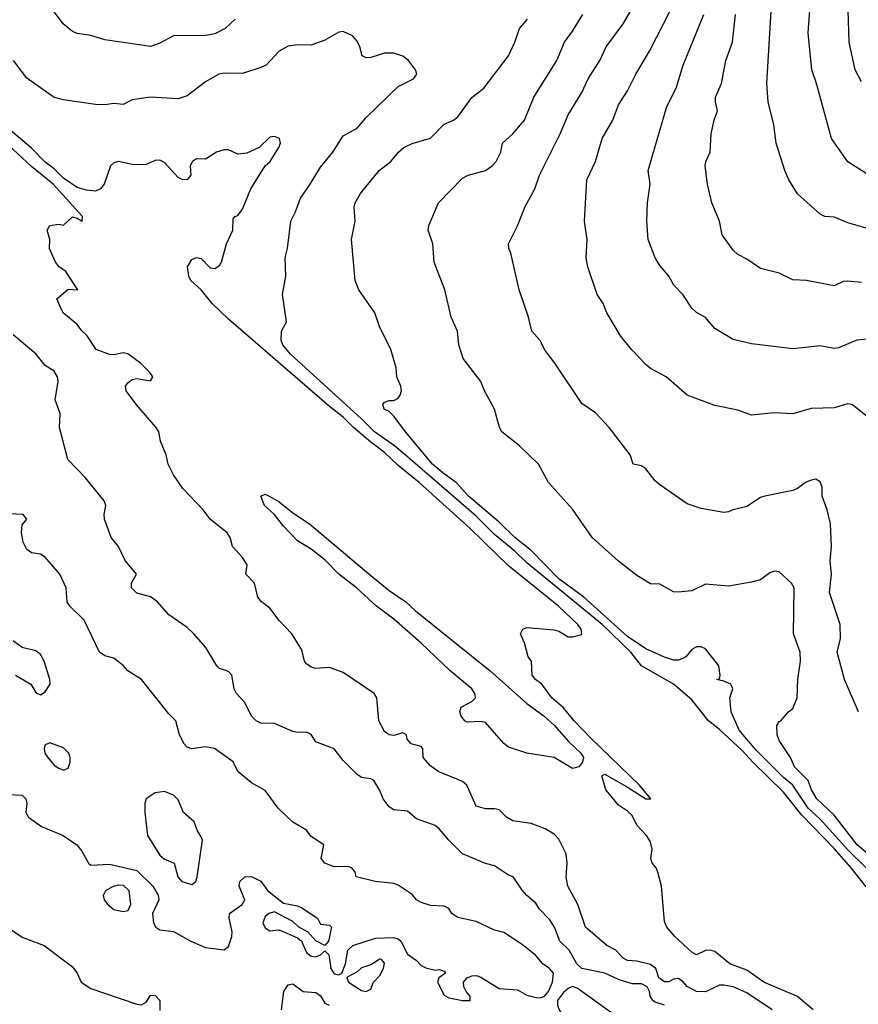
# Model space of a CAD drawing. Header units: metres. Extents: x -46681 to -43747, y -240911 to -237677.
# Tile 1015 of 1056: x -43973 to -43881, y -238518 to -238411. Entities that reach past the tile are written whole.
import ezdxf

# ---------------------------------------------------------------- set-up
doc = ezdxf.new("R2010")
doc.units = ezdxf.units.M
doc.layers.add('CONTOUR_INDEX', color=1, linetype='Continuous')
doc.layers.add('CONTOUR_INTER', color=3, linetype='Continuous')

msp = doc.modelspace()

# ---------------------------------------------------------------- linework, layer by layer
at = {"layer": 'CONTOUR_INDEX'}
for points, elevation in [([(-43949.38, -238411.02), (-43950.48, -238412.02), (-43951.6, -238412.62), (-43952.6, -238412.8), (-43956.1, -238412.84), (-43957.6, -238413.63), (-43958.6, -238413.98), (-43963.6, -238413.26), (-43965.1, -238412.8), (-43966.6, -238412.59), (-43967.1, -238412.35), (-43968.15, -238411.52), (-43969.64, -238409.52)], 65), ([(-43880.6, -238503.52), (-43882.6, -238501.58), (-43885.6, -238498.22), (-43886.93, -238497.02), (-43888.59, -238494.52), (-43889.6, -238493.69), (-43892.6, -238490.72), (-43894.45, -238488.52), (-43895.32, -238486.52), (-43895.46, -238485.02), (-43895.14, -238484.02), (-43895.34, -238483.52), (-43896.1, -238483.19), (-43896.92, -238483.02), (-43896.6, -238482.95), (-43896.51, -238482.52), (-43896.66, -238481.52), (-43898.1, -238479.68), (-43898.6, -238479.45), (-43899.1, -238479.45), (-43899.6, -238479.75), (-43900.24, -238480.52), (-43900.6, -238480.73), (-43901.1, -238480.89), (-43901.6, -238480.88), (-43902.6, -238480.58), (-43904.6, -238479.68), (-43906.6, -238478.33), (-43911.37, -238474.02), (-43914.09, -238472.02), (-43917.1, -238468.94), (-43918.88, -238467.52), (-43920.6, -238465.87), (-43923.95, -238463.02), (-43925.31, -238461.52), (-43926.72, -238460.52), (-43927.86, -238459.52), (-43930.81, -238456.02), (-43932.1, -238454.28), (-43932.6, -238453.78), (-43933.14, -238453.52), (-43933.27, -238453.02), (-43933.1, -238452.77), (-43932.6, -238452.59), (-43932.1, -238452.58), (-43931.6, -238452.35), (-43931.38, -238452.02), (-43931.27, -238451.52), (-43931.34, -238451.02), (-43931.75, -238450.02), (-43931.84, -238449.02), (-43932.4, -238447.02), (-43933.65, -238444.52), (-43934.15, -238443.02), (-43935.89, -238440.52), (-43936.3, -238439.52), (-43936.69, -238435.02), (-43936.32, -238433.02), (-43936.42, -238431.52), (-43936.31, -238431.02), (-43935.72, -238430.02), (-43933.69, -238427.52), (-43932.42, -238426.52), (-43931.58, -238425.52), (-43930.99, -238425.02), (-43930.1, -238424.56), (-43928.1, -238423.99), (-43926.6, -238422.45), (-43925.6, -238422.04), (-43925.1, -238421.66), (-43923.6, -238419.56), (-43922.28, -238418.52), (-43919.6, -238415.02), (-43918.89, -238413.52), (-43918.39, -238412.02), (-43917.53, -238411.02)], 65), ([(-43881.1, -238439.72), (-43882.6, -238439.56), (-43883.1, -238439.63), (-43884.1, -238440.09), (-43887.1, -238439.5), (-43888.6, -238439.45), (-43890.1, -238438.72), (-43892.1, -238438.21), (-43893.6, -238437.18), (-43894.6, -238436.66), (-43895.1, -238436.21), (-43896.28, -238434.52), (-43896.57, -238433.02), (-43897.43, -238431.02), (-43897.88, -238429.02), (-43898.14, -238427.02), (-43898.08, -238426.52), (-43897.61, -238425.52), (-43897.5, -238423.52), (-43897.18, -238422.02), (-43896.81, -238421.02), (-43897.03, -238420.02), (-43897.02, -238419.52), (-43896.37, -238418.02), (-43895.88, -238415.52), (-43895.18, -238413.52), (-43894.85, -238410.52)], 70), ([(-43974.1, -238495.53), (-43972.6, -238495.63), (-43972.21, -238496.02), (-43972.11, -238496.52), (-43972.19, -238497.52), (-43971.91, -238498.02), (-43970.51, -238499.02), (-43968.14, -238500.02), (-43966.65, -238501.02), (-43966.1, -238501.71), (-43965.36, -238503.02), (-43965.1, -238503.25), (-43963.1, -238503.15), (-43960.1, -238503.82), (-43958.36, -238505.52), (-43957.79, -238506.52), (-43957.71, -238507.02), (-43958.4, -238508.52), (-43958.29, -238509.52), (-43958.04, -238510.02), (-43957.6, -238510.28), (-43956.1, -238510.47), (-43954.2, -238511.52), (-43952.6, -238512.22), (-43950.6, -238512.47), (-43950.1, -238512.1), (-43949.74, -238511.02), (-43949.72, -238510.52), (-43950.02, -238509.02), (-43950, -238508.52), (-43948.61, -238507.52), (-43948.33, -238507.02), (-43948.96, -238505.52), (-43948.89, -238505.02), (-43948.34, -238504.52), (-43947.6, -238504.5), (-43946.6, -238504.98), (-43945.86, -238506.02), (-43944.1, -238507.38), (-43942.6, -238507.68), (-43942.1, -238507.91), (-43940.41, -238509.02), (-43940.1, -238509.68), (-43939.1, -238509.79), (-43938.89, -238510.02), (-43939.21, -238511.52), (-43939.6, -238512.02), (-43940.6, -238511.48), (-43941.47, -238510.52), (-43942.43, -238510.02), (-43943.1, -238509.4), (-43945.1, -238508.35), (-43945.7, -238508.52), (-43946.1, -238508.83), (-43946.35, -238509.52), (-43946.1, -238510.07), (-43945.6, -238510.4), (-43944.6, -238510.28), (-43942.6, -238511.18), (-43942.17, -238511.52), (-43941.6, -238512.78), (-43941.1, -238513.18), (-43940.6, -238513.24), (-43940.08, -238513.02), (-43939.6, -238512.58), (-43939.16, -238513.02), (-43938.97, -238514.52), (-43938.6, -238515.1), (-43938.1, -238515.21), (-43937.76, -238515.02), (-43937.36, -238514.02), (-43937.09, -238512.52), (-43936.56, -238512.02), (-43934.1, -238511.22), (-43932.1, -238511.14), (-43931.6, -238511.28), (-43931.32, -238511.52), (-43930.6, -238512.96), (-43929.6, -238513.63), (-43929.1, -238514.18), (-43928.6, -238514.45), (-43927.6, -238514.69), (-43927.1, -238514.64), (-43926.6, -238514.82), (-43926.47, -238515.02), (-43927.19, -238515.52), (-43927.34, -238516.02), (-43926.6, -238517.43), (-43926.1, -238517.72), (-43924.6, -238518.02), (-43923.76, -238518.02), (-43923.75, -238517.52), (-43924.22, -238517.02), (-43924.44, -238516.52), (-43924.49, -238516.02), (-43924.1, -238515.54), (-43923.6, -238515.3), (-43923.1, -238515.28), (-43922.6, -238515.45), (-43920.6, -238516.69), (-43918.6, -238516.85), (-43917.6, -238517.41), (-43916.6, -238517.67), (-43916.1, -238517.71), (-43915.67, -238517.52), (-43915.22, -238517.02), (-43914.8, -238516.02), (-43914.69, -238515.02), (-43915.12, -238514.52), (-43915.83, -238514.02), (-43916.6, -238513.09), (-43918.1, -238511.88), (-43920.1, -238510.58), (-43921.1, -238510.33), (-43923.1, -238509.38), (-43925.1, -238508.95), (-43925.75, -238508.52), (-43926.1, -238507.97), (-43926.6, -238507.71), (-43928.1, -238507.63), (-43929.1, -238507.31), (-43929.6, -238507.02), (-43930.1, -238506.44), (-43931.6, -238505.42), (-43932.1, -238505.26), (-43934.12, -238505.02), (-43936.21, -238504.52), (-43936.3, -238504.02), (-43936.67, -238503.52), (-43937.1, -238503.38), (-43938.6, -238503.44), (-43939.6, -238503.04), (-43940.02, -238502.52), (-43939.72, -238501.02), (-43941.1, -238500.11), (-43941.6, -238499.43), (-43943.1, -238498.55), (-43944.69, -238497.02), (-43946.1, -238495.12), (-43947.6, -238494.27), (-43949.1, -238493.02), (-43949.6, -238491.99), (-43951.63, -238490.52), (-43952.6, -238490.34), (-43954.1, -238490.56), (-43954.6, -238490.38), (-43954.94, -238490.02), (-43955.46, -238489.02), (-43955.84, -238487.52), (-43956.6, -238486.76), (-43959.59, -238483.02), (-43961.1, -238482.07), (-43961.6, -238481.47), (-43962.6, -238480.67), (-43963.6, -238480.43), (-43964.19, -238480.02), (-43965.85, -238476.52), (-43967.42, -238475.02), (-43967.71, -238474.52), (-43967.79, -238473.02), (-43968.48, -238471.52), (-43970.1, -238469.65), (-43970.6, -238469.34), (-43971.6, -238469.18), (-43972.1, -238468.83), (-43972.49, -238468.02), (-43972.69, -238467.02), (-43972.6, -238466.14), (-43972.1, -238465.52), (-43972.48, -238465.02), (-43974.1, -238464.93)], 60), ([(-43933.6, -238513.48), (-43934.6, -238514.13), (-43935.6, -238514.43), (-43936.1, -238514.87), (-43937.1, -238515.42), (-43937.2, -238515.52), (-43937.03, -238516.02), (-43935.6, -238516.91), (-43935.1, -238517.02), (-43934.6, -238516.75), (-43934.32, -238516.02), (-43933.6, -238515.29), (-43933.2, -238514.52), (-43933.1, -238513.94), (-43933.43, -238513.52), (-43933.6, -238513.48)], 60), ([(-43912.6, -238516.49), (-43913.1, -238516.68), (-43913.6, -238517.12), (-43914.24, -238518.02), (-43914.26, -238518.52), (-43914.06, -238519.02), (-43913.41, -238520.02), (-43912.6, -238520.67), (-43911.1, -238520.83), (-43909.1, -238521.92), (-43908.49, -238522.02), (-43908.15, -238521.52), (-43907.8, -238520.52), (-43907.81, -238520.02), (-43908.12, -238519.52), (-43912.1, -238516.65), (-43912.6, -238516.49)], 60)]:
    msp.add_lwpolyline(points, dxfattribs=dict(at, elevation=elevation))
at = {"layer": 'CONTOUR_INTER'}
for points, elevation in [([(-43879.6, -238428.46), (-43882.6, -238426.56), (-43884.39, -238424.02), (-43886.01, -238418.02), (-43886.53, -238416.52), (-43886.93, -238412.52), (-43886.61, -238408.02)], 72), ([(-43880.6, -238454.26), (-43882.1, -238453.06), (-43882.6, -238452.95), (-43884.1, -238453.37), (-43886.6, -238453.46), (-43888.6, -238454.03), (-43890.6, -238453.93), (-43893.1, -238454.19), (-43894.6, -238453.64), (-43897.1, -238453.15), (-43900.1, -238452.02), (-43902.39, -238450.02), (-43904.1, -238449.09), (-43904.6, -238448.65), (-43906.19, -238447.02), (-43907.37, -238445.52), (-43908.88, -238443.02), (-43909.26, -238442.02), (-43909.91, -238441.02), (-43910.95, -238438.02), (-43911.11, -238437.02), (-43911, -238435.02), (-43911.3, -238433.02), (-43911.06, -238428.52), (-43910.09, -238426.52), (-43909.36, -238424.02), (-43908.21, -238422.02), (-43907.6, -238420.37), (-43906.6, -238418.82), (-43905.72, -238417.02), (-43904.2, -238414.52), (-43901.15, -238408.52)], 68), ([(-43881.42, -238486.52), (-43882.97, -238483.02), (-43883.76, -238480.02), (-43883.38, -238478.52), (-43883.43, -238477.02), (-43884.58, -238473.52), (-43884.37, -238471.52), (-43884.53, -238470.02), (-43884.39, -238468.52), (-43884.49, -238466.02), (-43884.85, -238464.52), (-43885.38, -238463.02), (-43885.38, -238462.02), (-43885.6, -238461.44), (-43886.1, -238461.15), (-43886.6, -238461.26), (-43887.23, -238461.52), (-43888.1, -238462.18), (-43888.6, -238462.4), (-43891.66, -238463.02), (-43892.1, -238463.17), (-43893.6, -238464.14), (-43895.1, -238464.51), (-43895.6, -238464.74), (-43896.1, -238464.79), (-43898.6, -238464.36), (-43900.1, -238463.87), (-43903.1, -238461.8), (-43903.6, -238461.36), (-43904.6, -238460.04), (-43905.1, -238459.71), (-43906.01, -238459.52), (-43906.32, -238458.52), (-43908.6, -238455.52), (-43910.1, -238453.95), (-43911.6, -238452.93), (-43914.52, -238448.52), (-43915.6, -238447.13), (-43916.19, -238446.02), (-43917.06, -238445.02), (-43917.39, -238443.52), (-43918.44, -238440.52), (-43919.34, -238436.52), (-43919.55, -238436.02), (-43919.58, -238435.52), (-43918.6, -238433.53), (-43917.8, -238431.52), (-43916.7, -238429.52), (-43916.22, -238428.02), (-43913.95, -238423.52), (-43913.1, -238421.44), (-43911.61, -238419.02), (-43910.89, -238417.52), (-43909.62, -238415.52), (-43908.95, -238414.02), (-43907.1, -238411.52), (-43906.22, -238410.02)], 67), ([(-43880.6, -238433.81), (-43882.6, -238433.21), (-43884.1, -238432.61), (-43885.1, -238432.53), (-43885.6, -238432.27), (-43888.1, -238430.07), (-43889.03, -238428.52), (-43889.46, -238427.52), (-43890.42, -238424.52), (-43890.66, -238422.52), (-43891.29, -238420.02), (-43891.43, -238418.02), (-43890.93, -238409.52)], 71), ([(-43881.1, -238417.86), (-43881.79, -238416.52), (-43882.47, -238413.52), (-43882.55, -238410.02)], 73), ([(-43880.6, -238501.86), (-43881.57, -238501.02), (-43884.1, -238497.78), (-43885.97, -238496.02), (-43886.54, -238495.02), (-43886.91, -238494.02), (-43888.4, -238492.52), (-43888.86, -238491.52), (-43890.1, -238489.66), (-43890.29, -238489.02), (-43890.33, -238488.02), (-43890.1, -238487.57), (-43889.89, -238487.52), (-43889.06, -238486.52), (-43888.6, -238486.16), (-43888.13, -238485.02), (-43888.05, -238483.02), (-43887.75, -238481.02), (-43887.78, -238480.02), (-43888.52, -238478.02), (-43888.43, -238473.02), (-43888.73, -238472.52), (-43890.1, -238471.26), (-43890.6, -238471.19), (-43891.1, -238471.38), (-43892.1, -238472.13), (-43893.1, -238472.4), (-43895.6, -238472.82), (-43898.1, -238472.6), (-43899.6, -238473.33), (-43901.1, -238473.49), (-43901.6, -238473.46), (-43903.1, -238472.62), (-43904.1, -238472.56), (-43905.6, -238471.66), (-43907.6, -238470.12), (-43910.45, -238467.52), (-43912.6, -238464.45), (-43915.23, -238461.52), (-43916.31, -238459.52), (-43918.38, -238457.52), (-43920.3, -238456.02), (-43920.58, -238455.52), (-43921.1, -238453.52), (-43922.21, -238451.52), (-43922.61, -238450.52), (-43924.54, -238448.02), (-43925, -238446.52), (-43925.15, -238445.02), (-43925.85, -238443.52), (-43926.54, -238440.52), (-43927.7, -238437.52), (-43927.85, -238435.52), (-43928.33, -238434.02), (-43928.29, -238433.52), (-43927.23, -238431.02), (-43924.6, -238428.34), (-43924, -238428.02), (-43922.1, -238427.51), (-43921.36, -238427.02), (-43920.95, -238426.52), (-43920.43, -238425.52), (-43920.24, -238424.52), (-43919.1, -238423.5), (-43917.85, -238422.02), (-43916.81, -238419.52), (-43914.32, -238415.52), (-43913.5, -238413.52), (-43912.6, -238412.32), (-43911.49, -238410.52)], 66), ([(-43880.1, -238445.86), (-43881.61, -238446.02), (-43883.6, -238446.84), (-43884.1, -238446.93), (-43885.6, -238446.61), (-43888.6, -238446.97), (-43893.1, -238446.42), (-43895.1, -238445.93), (-43897.1, -238444.75), (-43898.1, -238443.55), (-43899.1, -238442.98), (-43899.6, -238442.53), (-43900.58, -238441.02), (-43901.57, -238440.02), (-43902.11, -238439.02), (-43903.1, -238437.87), (-43903.6, -238437.02), (-43904.38, -238435.02), (-43904.52, -238433.02), (-43904.42, -238431.02), (-43904.15, -238429.02), (-43904.37, -238427.52), (-43902.32, -238420.52), (-43901.32, -238418.52), (-43900.55, -238416.02), (-43898.29, -238410.52)], 69), ([(-43880.6, -238505.61), (-43882.24, -238503.52), (-43884.1, -238501.43), (-43887.6, -238497.81), (-43889.6, -238495.28), (-43892.96, -238492.02), (-43894.1, -238490.74), (-43896.6, -238488.44), (-43897.78, -238487.52), (-43899.6, -238485.24), (-43901.61, -238483.52), (-43905.1, -238481.5), (-43906.27, -238480.02), (-43909.39, -238477.02), (-43917.6, -238470.29), (-43918.9, -238469.02), (-43921.1, -238467.19), (-43923.1, -238465.19), (-43930.6, -238458.72), (-43932.02, -238457.52), (-43934.19, -238456.02), (-43935.6, -238454.58), (-43943.36, -238447.52), (-43944.2, -238446.52), (-43944.38, -238446.02), (-43944.34, -238445.02), (-43943.79, -238444.02), (-43944.22, -238441.02), (-43943.87, -238439.02), (-43943.94, -238437.02), (-43943.69, -238436.02), (-43943.3, -238433.02), (-43942.79, -238432.02), (-43942.27, -238430.52), (-43941.2, -238429.02), (-43940.1, -238427.15), (-43938.73, -238425.52), (-43937.6, -238423.75), (-43936.1, -238422.91), (-43935.1, -238421.75), (-43931.6, -238418.36), (-43929.95, -238417.52), (-43929.58, -238417.02), (-43929.71, -238416.52), (-43930.5, -238415.52), (-43931.1, -238415.05), (-43932.1, -238414.72), (-43933.1, -238414.73), (-43934.6, -238415.21), (-43935.1, -238415.24), (-43935.53, -238415.02), (-43935.79, -238414.02), (-43936.1, -238413.42), (-43936.6, -238412.84), (-43937.6, -238412.35), (-43938.1, -238412.42), (-43939.6, -238413.3), (-43941.1, -238413.86), (-43942.6, -238413.81), (-43943.6, -238413.94), (-43944.57, -238414.52), (-43946.01, -238416.02), (-43946.6, -238416.3), (-43948.6, -238416.94), (-43950.6, -238416.9), (-43951.17, -238417.02), (-43952.6, -238417.85), (-43954.6, -238419.37), (-43955.6, -238419.71), (-43958.6, -238419.51), (-43960.6, -238419.8), (-43961.6, -238420.32), (-43962.6, -238420.19), (-43963.6, -238420.36), (-43964.6, -238420.3), (-43968.1, -238419.82), (-43969.1, -238419.54), (-43972.1, -238417.44), (-43973.54, -238415.52)], 64), ([(-43886.36, -238519.02), (-43888.1, -238517.55), (-43891.76, -238516.02), (-43893.6, -238514.68), (-43895.47, -238514.02), (-43897.1, -238512.67), (-43897.6, -238512.51), (-43898.1, -238512.55), (-43899.1, -238513.04), (-43899.6, -238512.74), (-43901.47, -238511.02), (-43902.31, -238510.02), (-43902.6, -238509.38), (-43902.91, -238505.52), (-43903.3, -238504.02), (-43903.5, -238503.52), (-43903.92, -238503.02), (-43904.08, -238502.52), (-43903.92, -238501.52), (-43904.1, -238500.71), (-43904.54, -238500.02), (-43905.6, -238498.88), (-43906.1, -238497.85), (-43906.6, -238497.36), (-43907.6, -238496.71), (-43908.59, -238495.52), (-43908.96, -238495.02), (-43909.43, -238493.52), (-43909.1, -238493.33), (-43906.6, -238494.73), (-43904.6, -238496.03), (-43904.09, -238496.02), (-43905.31, -238494.52), (-43910.6, -238489.39), (-43912.42, -238487.52), (-43913.6, -238486.1), (-43914.86, -238485.02), (-43915.96, -238483.52), (-43916.66, -238483.02), (-43917, -238482.52), (-43917.09, -238481.02), (-43917.43, -238480.52), (-43917.84, -238479.02), (-43918.29, -238478.02), (-43918.01, -238477.52), (-43917.6, -238477.33), (-43914.6, -238477.6), (-43914.1, -238477.73), (-43913.1, -238478.37), (-43912.6, -238478.37), (-43911.6, -238478.1), (-43911.65, -238477.52), (-43912.03, -238477.02), (-43914.14, -238475.02), (-43919.6, -238470.61), (-43923.82, -238466.52), (-43929.34, -238461.52), (-43931.6, -238459.68), (-43933.1, -238458.24), (-43934.6, -238457.14), (-43936.49, -238455.52), (-43937.6, -238454.39), (-43939.1, -238453.25), (-43950.1, -238443.73), (-43951.88, -238442.02), (-43953.08, -238440.52), (-43954.2, -238439.52), (-43954.44, -238439.02), (-43954.59, -238438.02), (-43954.1, -238437.22), (-43953.6, -238436.99), (-43953.1, -238437.12), (-43952.1, -238438.11), (-43951.6, -238438.18), (-43951.1, -238437.88), (-43950.87, -238437.52), (-43950.34, -238435.52), (-43949.65, -238434.02), (-43949.6, -238432.79), (-43949.42, -238432.52), (-43949.1, -238432.43), (-43948.6, -238431.72), (-43947.68, -238429.52), (-43946.13, -238427.02), (-43945.57, -238426.52), (-43944.61, -238425.02), (-43944.45, -238424.52), (-43944.54, -238424.02), (-43945.1, -238423.79), (-43945.6, -238423.86), (-43946.78, -238425.02), (-43948.1, -238425.64), (-43949.1, -238425.72), (-43950.1, -238425.27), (-43950.6, -238425.26), (-43951.42, -238425.52), (-43952.6, -238426.28), (-43953.6, -238426.23), (-43954.04, -238426.52), (-43954.29, -238427.02), (-43954.23, -238428.02), (-43954.6, -238428.5), (-43955.1, -238428.53), (-43955.6, -238428.26), (-43957.1, -238426.63), (-43957.6, -238426.38), (-43958.1, -238426.43), (-43959.1, -238426.87), (-43959.6, -238426.91), (-43960.6, -238426.84), (-43962.1, -238426.52), (-43962.6, -238426.69), (-43962.96, -238427.02), (-43963.66, -238429.02), (-43964.06, -238429.52), (-43964.6, -238429.78), (-43965.6, -238429.66), (-43966.6, -238429.35), (-43968.1, -238428.33), (-43969.1, -238427.33), (-43970.1, -238426.61), (-43971.6, -238425.07), (-43978.79, -238419.02)], 63), ([(-43890.84, -238519.02), (-43893.6, -238517.15), (-43895.1, -238516.51), (-43896.1, -238516.32), (-43896.6, -238516.32), (-43898.1, -238517.04), (-43899.1, -238517.01), (-43900.1, -238516.49), (-43900.6, -238515.93), (-43901.1, -238515.62), (-43901.6, -238515.69), (-43902.1, -238515.96), (-43902.6, -238515.95), (-43903.19, -238515.52), (-43903.53, -238514.52), (-43904.1, -238514.07), (-43905.6, -238513.73), (-43906.6, -238513.64), (-43907.1, -238513.4), (-43907.9, -238512.52), (-43908.87, -238512.02), (-43911.19, -238510.02), (-43912.04, -238507.52), (-43913.12, -238505.52), (-43913.29, -238504.52), (-43913.21, -238503.02), (-43913.29, -238502.02), (-43914.1, -238500.43), (-43914.6, -238499.88), (-43915.6, -238499.29), (-43917.1, -238498.72), (-43919.1, -238498.41), (-43919.82, -238498.02), (-43920.6, -238497.21), (-43921.1, -238497.09), (-43922.1, -238497.12), (-43923.1, -238496.82), (-43924.13, -238494.52), (-43924.6, -238494.13), (-43927.25, -238493.02), (-43928.1, -238492.41), (-43928.9, -238491.52), (-43928.94, -238490.52), (-43929.1, -238490.32), (-43930.19, -238490.02), (-43930.64, -238489.52), (-43930.69, -238489.02), (-43931.1, -238488.82), (-43932.1, -238489.1), (-43932.6, -238489.04), (-43933.1, -238488.66), (-43933.73, -238487.52), (-43933.95, -238485.02), (-43934.22, -238484.52), (-43937.6, -238482.26), (-43939.1, -238481.71), (-43940.6, -238481.82), (-43941.1, -238481.66), (-43941.6, -238481.3), (-43941.81, -238481.02), (-43942.1, -238479.77), (-43943.2, -238478.02), (-43944.6, -238476.59), (-43945.6, -238475.23), (-43946.5, -238474.52), (-43946.91, -238474.02), (-43947.28, -238472.52), (-43948.22, -238471.52), (-43948.07, -238470.52), (-43948.6, -238469.71), (-43949.66, -238468.52), (-43949.93, -238467.52), (-43950.24, -238467.02), (-43952.11, -238465.52), (-43952.87, -238464.52), (-43955.1, -238462.18), (-43956.1, -238460.69), (-43956.68, -238459.52), (-43956.92, -238458.52), (-43957.53, -238457.02), (-43957.72, -238456.02), (-43958, -238455.52), (-43960.1, -238453.1), (-43961.27, -238451.52), (-43961.34, -238451.02), (-43961.1, -238450.65), (-43960.6, -238450.31), (-43960.1, -238450.2), (-43958.6, -238450.45), (-43958.37, -238450.02), (-43958.69, -238449.52), (-43959.72, -238448.52), (-43961.1, -238447.49), (-43961.6, -238447.4), (-43962.6, -238447.6), (-43963.1, -238447.58), (-43964.53, -238447.02), (-43965.5, -238445.52), (-43966.1, -238444.99), (-43966.6, -238444.29), (-43968.1, -238443.05), (-43968.37, -238442.52), (-43968.83, -238441.52), (-43967.6, -238440.46), (-43966.54, -238440.52), (-43967.83, -238438.52), (-43968.58, -238438.02), (-43968.96, -238437.52), (-43969.61, -238436.02), (-43969.6, -238435.02), (-43969.89, -238434.02), (-43969.6, -238433.5), (-43968.6, -238433.36), (-43968.1, -238433.49), (-43967.1, -238432.58), (-43966.6, -238432.7), (-43966.05, -238433.02), (-43966.01, -238432.52), (-43969.22, -238429.02), (-43971.6, -238427.09), (-43974.6, -238424.26)], 62), ([(-43902.6, -238518.52), (-43903.6, -238518.2), (-43903.85, -238518.02), (-43904.14, -238517.52), (-43904.22, -238517.02), (-43904.48, -238516.52), (-43905.1, -238516.18), (-43906.1, -238516.19), (-43907.6, -238515.73), (-43909.1, -238515.03), (-43911.6, -238514.52), (-43912.15, -238514.02), (-43912.97, -238512.52), (-43914, -238511.52), (-43914.57, -238510.02), (-43915.1, -238509.21), (-43916.24, -238508.02), (-43916.6, -238507.38), (-43917.6, -238506.55), (-43918.1, -238505.97), (-43919.09, -238504.52), (-43919.6, -238504.35), (-43921.1, -238503.32), (-43922.1, -238503.08), (-43924.6, -238502.02), (-43926.1, -238500.52), (-43927.1, -238499.31), (-43927.6, -238498.92), (-43929.6, -238498.19), (-43930.6, -238497.36), (-43932.1, -238497.2), (-43932.6, -238496.89), (-43933.25, -238496.02), (-43933.6, -238495.09), (-43934.25, -238494.02), (-43934.6, -238493.84), (-43935.6, -238493.7), (-43936.1, -238493.36), (-43937.6, -238491.83), (-43938.6, -238490.58), (-43940.6, -238489.79), (-43941.1, -238489), (-43941.6, -238488.75), (-43942.6, -238488.79), (-43943.1, -238488.68), (-43945.1, -238487.79), (-43946.6, -238487.75), (-43947.1, -238487.52), (-43947.61, -238487.02), (-43948.32, -238485.52), (-43949.25, -238484.52), (-43949.48, -238484.02), (-43949.76, -238482.52), (-43950.1, -238482.12), (-43951.1, -238481.82), (-43951.4, -238481.52), (-43952.58, -238479.52), (-43953.88, -238478.02), (-43954.6, -238477.33), (-43956.6, -238475.94), (-43957.84, -238474.52), (-43958.6, -238473.99), (-43960.1, -238473.6), (-43960.7, -238473.02), (-43960.68, -238472.52), (-43960.15, -238471.52), (-43961.39, -238470.02), (-43962.09, -238468.52), (-43962.91, -238467.52), (-43963.61, -238465.52), (-43963.67, -238465.02), (-43963.47, -238464.02), (-43963.67, -238463.52), (-43965.7, -238461.02), (-43967.64, -238459.02), (-43968.52, -238455.52), (-43968.46, -238454.02), (-43969.02, -238452.52), (-43968.69, -238450.52), (-43968.76, -238450.02), (-43969.1, -238449.4), (-43970.1, -238448.78), (-43971.1, -238447.51), (-43973.6, -238445.43)], 61), ([(-43946.57, -238463.02), (-43946.1, -238462.8), (-43945.6, -238463.05), (-43944.6, -238463.63), (-43943.1, -238464.84), (-43941.29, -238466.02), (-43934.6, -238471.68), (-43932.6, -238473.29), (-43930.79, -238474.52), (-43929.72, -238475.52), (-43921.6, -238482.06), (-43917.6, -238485.63), (-43915.7, -238487.02), (-43914.57, -238488.02), (-43913.1, -238489.73), (-43911.7, -238491.02), (-43911.41, -238491.52), (-43911.52, -238492.02), (-43911.93, -238492.52), (-43912.6, -238492.7), (-43914.6, -238491.5), (-43917.6, -238491.05), (-43919.6, -238490.4), (-43920.1, -238489.99), (-43922.1, -238487.7), (-43922.6, -238487.59), (-43924.1, -238487.64), (-43924.33, -238487.52), (-43924.76, -238487.02), (-43924.89, -238486.52), (-43924.73, -238486.02), (-43923.6, -238485.42), (-43923.18, -238485.02), (-43923.25, -238484.52), (-43923.57, -238484.02), (-43925.99, -238482.02), (-43929.1, -238479.04), (-43932.1, -238476.42), (-43933.98, -238475.02), (-43936.14, -238473.02), (-43938.08, -238471.52), (-43939.6, -238469.96), (-43941.1, -238468.8), (-43942.6, -238467.87), (-43944.1, -238466.28), (-43945.1, -238465.02), (-43946.2, -238464.02), (-43946.57, -238463.02)], 63), ([(-43973.32, -238482.52), (-43971.65, -238483.52), (-43971.1, -238484.42), (-43970.93, -238484.52), (-43970.6, -238484.66), (-43970.1, -238484.35), (-43969.55, -238483.52), (-43969.6, -238483.02), (-43970.2, -238481.02), (-43970.6, -238480.29), (-43971.1, -238479.89), (-43972.6, -238479.53), (-43973.6, -238478.8)], 59), ([(-43969.6, -238489.92), (-43970.1, -238490.14), (-43970.21, -238490.52), (-43970.12, -238491.02), (-43969.82, -238491.52), (-43969.1, -238492.33), (-43968.6, -238492.69), (-43968.1, -238492.89), (-43967.6, -238492.66), (-43967.38, -238492.02), (-43967.37, -238491.52), (-43967.53, -238491.02), (-43968.1, -238490.47), (-43969.6, -238489.92)], 59), ([(-43958.1, -238495.36), (-43959.08, -238496.02), (-43959.24, -238496.52), (-43959.24, -238497.52), (-43958.93, -238500.02), (-43957.6, -238502.15), (-43957.1, -238502.59), (-43956.04, -238503.02), (-43955.64, -238504.52), (-43955.21, -238505.02), (-43954.1, -238505.35), (-43953.68, -238505.02), (-43953.52, -238504.52), (-43952.96, -238500.52), (-43953.1, -238500.17), (-43953.49, -238499.52), (-43953.87, -238498.52), (-43955, -238497.52), (-43955.6, -238496.14), (-43956.1, -238495.62), (-43957.1, -238495.23), (-43958.1, -238495.36)], 59), ([(-43962.64, -238505.52), (-43962.1, -238505.39), (-43961.6, -238505.44), (-43960.99, -238506.02), (-43960.8, -238507.52), (-43961.1, -238508.21), (-43961.6, -238508.34), (-43962.6, -238508.12), (-43963.1, -238507.71), (-43963.62, -238507.02), (-43963.72, -238506.52), (-43963.5, -238506.02), (-43962.64, -238505.52)], 61), ([(-43974.1, -238510.09), (-43972.6, -238511.09), (-43970.2, -238512.02), (-43967.1, -238514.33), (-43966.62, -238515.02), (-43966.17, -238516.02), (-43965.1, -238516.68), (-43960.1, -238518.41), (-43959.6, -238518.46), (-43959.1, -238518.2), (-43958.6, -238517.43), (-43958.1, -238517.45), (-43957.61, -238518.02), (-43957.6, -238519.08)], 61), ([(-43944.33, -238519.02), (-43944.08, -238517.02), (-43943.77, -238516.52), (-43943.6, -238516.3), (-43943.1, -238516.2), (-43941.97, -238517.02), (-43940.6, -238517.13), (-43940.1, -238517.49), (-43939.6, -238518.28), (-43939.13, -238518.52)], 61)]:
    msp.add_lwpolyline(points, dxfattribs=dict(at, elevation=elevation))

doc.saveas('drawing.dxf')
